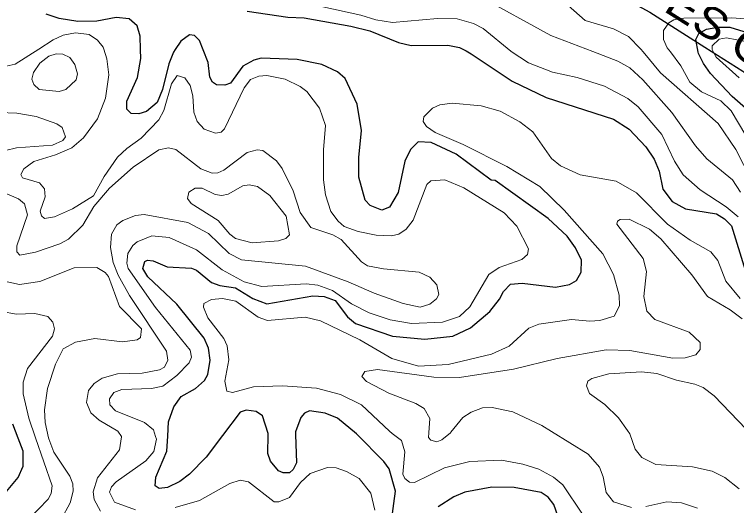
# Model space of a CAD drawing. Extents: x 473.9 to 500, y 7733.1 to 7760.8.
# Drawn here: x 483.695 to 486.475, y 7739.363 to 7741.253 of the extents above; entities that cross this region are included whole.
import ezdxf
from ezdxf.enums import TextEntityAlignment as Align

# ---------------------------------------------------------------- set-up
doc = ezdxf.new("R2010")
doc.units = 0
doc.header["$LTSCALE"] = 0.032
for name, color, linetype, lineweight in [('1', 7, 'Continuous', 25), ('2', 7, 'Continuous', 13), ('26', 7, 'Continuous', 25)]:
    doc.layers.add(name, color=color, linetype=linetype, lineweight=lineweight)

msp = doc.modelspace()

# ---------------------------------------------------------------- linework, layer by layer
at = {"layer": '1'}
for points in [[(484.3204, 7740.1374), (484.2084, 7740.2433), (484.1891, 7740.2751), (484.1969, 7740.302), (484.2073, 7740.3068), (484.2288, 7740.3041), (484.2831, 7740.2817), (484.3756, 7740.2767), (484.396, 7740.2689), (484.4528, 7740.2209), (484.4847, 7740.2091), (484.546, 7740.2007), (484.6129, 7740.1595), (484.6658, 7740.1392), (484.8439, 7740.1695), (484.8873, 7740.1671), (484.9293, 7740.1522), (484.9773, 7740.0885), (485.0073, 7740.0636), (485.1498, 7740.0146), (485.2752, 7740.0024), (485.382, 7740.0143), (485.4506, 7740.0469), (485.5253, 7740.1088), (485.5619, 7740.1567), (485.5771, 7740.1867), (485.605, 7740.214), (485.6495, 7740.2185), (485.7774, 7740.2033), (485.8315, 7740.2131), (485.8582, 7740.229), (485.8769, 7740.2609), (485.8781, 7740.3074), (485.8548, 7740.3539), (485.8232, 7740.3993), (485.7498, 7740.4679), (485.5449, 7740.6136), (485.53, 7740.6155), (485.395, 7740.7147), (485.2987, 7740.7593), (485.2492, 7740.7627), (485.2191, 7740.7326), (485.1975, 7740.6883), (485.1721, 7740.5673), (485.1384, 7740.511), (485.1086, 7740.4994), (485.0642, 7740.5177), (485.0446, 7740.5381), (485.0207, 7740.6259), (485.0209, 7740.7018), (485.0304, 7740.806), (485.0147, 7740.9073), (484.9676, 7741.0065), (484.938, 7741.0314), (484.8779, 7741.0597), (484.7828, 7741.0796), (484.6439, 7741.0844), (484.6156, 7741.0764), (484.5738, 7741.0531), (484.5269, 7740.9884), (484.5041, 7740.9806), (484.4727, 7740.9819), (484.4572, 7740.9915), (484.4472, 7741.0112), (484.4401, 7741.0674), (484.4214, 7741.1168), (484.4076, 7741.153), (484.3879, 7741.1719), (484.3687, 7741.1744), (484.3358, 7741.1495), (484.3138, 7741.1173), (484.3071, 7741.1074), (484.2891, 7741.0624), (484.2642, 7740.964), (484.2435, 7740.9139), (484.2033, 7740.8793), (484.1733, 7740.8707), (484.1437, 7740.8709), (484.1268, 7740.8883), (484.1269, 7740.9195), (484.1677, 7741.0105), (484.1814, 7741.083), (484.1804, 7741.1179), (484.1789, 7741.1697), (484.1669, 7741.2092), (484.136, 7741.2356), (484.0865, 7741.2404), (484.0115, 7741.2269), (483.9387, 7741.2253), (483.8668, 7741.2371), (483.8161, 7741.2542)], [(484.5908, 7741.2653), (484.7475, 7741.2421), (484.8099, 7741.2392), (484.9899, 7741.208), (485.063, 7741.1894), (485.1732, 7741.1452), (485.2215, 7741.1333), (485.363, 7741.1343), (485.4086, 7741.1255), (485.4335, 7741.1121), (485.4528, 7741.1017), (485.6104, 7740.9956), (485.7412, 7740.9326), (486.0011, 7740.8491), (486.0613, 7740.8113), (486.1255, 7740.7438), (486.1573, 7740.6957), (486.1765, 7740.6497), (486.1913, 7740.5797), (486.2264, 7740.5326), (486.2787, 7740.5044), (486.3973, 7740.4854), (486.4291, 7740.4658), (486.455, 7740.4391), (486.5075, 7740.2689)], [(486.5712, 7740.8381), (486.4584, 7740.9373), (486.3748, 7741.0255), (486.3472, 7741.0638), (486.3285, 7741.1026), (486.3274, 7741.108), (486.3177, 7741.1563), (486.3295, 7741.1792), (486.3592, 7741.1957), (486.4025, 7741.2042), (486.4494, 7741.2034), (486.5731, 7741.1655)], [(485.1462, 7739.304), (485.1622, 7739.4183), (485.1368, 7739.5033), (485.1164, 7739.5319), (485.0127, 7739.6373), (485.0114, 7739.6383), (484.938, 7739.6983), (484.8903, 7739.7182), (484.8306, 7739.7273), (484.8115, 7739.7186), (484.7967, 7739.702), (484.7764, 7739.6463), (484.7767, 7739.6354), (484.7802, 7739.5274), (484.7679, 7739.5009), (484.7536, 7739.4881), (484.7292, 7739.4878), (484.7117, 7739.4961), (484.6802, 7739.5339), (484.6703, 7739.5624), (484.6713, 7739.6341), (484.6714, 7739.6394), (484.6494, 7739.7075), (484.6251, 7739.725), (484.5867, 7739.7297), (484.5637, 7739.7219), (484.4957, 7739.6319), (484.4327, 7739.5486), (484.3687, 7739.483), (484.3309, 7739.4556), (484.2837, 7739.4325), (484.2511, 7739.4275), (484.2358, 7739.4381), (484.2389, 7739.4712), (484.2812, 7739.5719), (484.2847, 7739.6292), (484.288, 7739.6844), (484.3079, 7739.7424), (484.3367, 7739.7821), (484.3919, 7739.8129), (484.4258, 7739.844), (484.4395, 7739.8668), (484.4483, 7739.9219), (484.4411, 7739.9685), (484.4245, 7740.0067), (484.3204, 7740.1374)], [(483.6452, 7739.3938), (483.7086, 7739.47), (483.7279, 7739.5141), (483.7277, 7739.5719), (483.7087, 7739.622), (483.6886, 7739.6752)], [(485.8049, 7739.272), (485.7717, 7739.3671), (485.75, 7739.3952), (485.7225, 7739.4126), (485.619, 7739.4322), (485.5321, 7739.4338), (485.4293, 7739.4145), (485.3865, 7739.3959), (485.326, 7739.357)]]:
    msp.add_lwpolyline(points, dxfattribs=at)
at = {"layer": '2'}
for points in [[(486.4897, 7740.5683), (486.4592, 7740.6165), (486.3603, 7740.6973), (486.3165, 7740.7473), (486.226, 7740.8747), (486.1146, 7741.0005), (486.064, 7741.0471), (486.0174, 7741.0735), (485.9214, 7741.1098), (485.7595, 7741.1711), (485.4844, 7741.324), (485.427, 7741.3408), (485.3425, 7741.3505), (485.2552, 7741.3483), (485.1069, 7741.374), (484.9746, 7741.3699), (484.8396, 7741.3523), (484.6683, 7741.3602), (484.521, 7741.3864), (484.3712, 7741.4373), (484.3021, 7741.472), (484.1824, 7741.4988), (484.1446, 7741.5236)], [(486.6556, 7740.4401), (486.5306, 7740.6172), (486.4723, 7740.7334), (486.4045, 7740.8329), (486.1815, 7741.0278), (486.1152, 7741.109), (486.1066, 7741.1195), (486.0585, 7741.1681), (486.0007, 7741.1968), (485.8925, 7741.2295), (485.7708, 7741.337)], [(484.8173, 7741.2961), (485.0277, 7741.2499), (485.0862, 7741.2314), (485.1506, 7741.2219), (485.3233, 7741.2373), (485.3993, 7741.2355), (485.4625, 7741.2175), (485.4994, 7741.1981), (485.6058, 7741.1113), (485.6072, 7741.1102), (485.6743, 7741.0666), (485.7664, 7741.0302), (485.8618, 7741.0097), (485.9663, 7740.9767), (486.0569, 7740.929), (486.096, 7740.8967), (486.1874, 7740.7903), (486.2354, 7740.6879), (486.2699, 7740.636), (486.3346, 7740.5772), (486.4347, 7740.5117), (486.4805, 7740.4738)], [(486.5384, 7741.2332), (486.4573, 7741.2397), (486.2713, 7741.238), (486.2332, 7741.2321), (486.2137, 7741.2198), (486.1942, 7741.1905), (486.1937, 7741.1568), (486.208, 7741.1246), (486.2201, 7741.1085), (486.2598, 7741.0555), (486.2948, 7740.9917), (486.34, 7740.9549), (486.4141, 7740.9205), (486.4543, 7740.8811), (486.5394, 7740.7395)], [(484.014, 7741.1538), (483.9824, 7741.1758), (483.9302, 7741.1822), (483.8817, 7741.1724), (483.8442, 7741.1547), (483.7887, 7741.1197), (483.697, 7741.0618), (483.6625, 7741.0532)], [(486.5155, 7741.1478), (486.4358, 7741.1633), (486.4074, 7741.1578), (486.3807, 7741.1319), (486.3805, 7741.1177), (486.386, 7741.1077), (486.3966, 7741.0886), (486.4851, 7741.0091)], [(484.2227, 7739.8135), (484.2664, 7739.8222), (484.3204, 7739.863), (484.3678, 7739.9123), (484.3762, 7739.9332), (484.3712, 7739.9601), (484.2374, 7740.125), (484.1327, 7740.2751), (484.1269, 7740.2949), (484.1306, 7740.3329), (484.15, 7740.3632), (484.1676, 7740.3779), (484.2232, 7740.4003), (484.2907, 7740.3946), (484.3953, 7740.3472), (484.4945, 7740.2697), (484.5792, 7740.2233), (484.6465, 7740.205), (484.818, 7740.2154), (484.8632, 7740.2105), (484.9188, 7740.1905), (484.9919, 7740.1388), (485.0597, 7740.1046), (485.1414, 7740.0771), (485.2238, 7740.0626), (485.3429, 7740.0689), (485.4082, 7740.0901), (485.4476, 7740.1271), (485.5211, 7740.2524), (485.5612, 7740.2788), (485.6484, 7740.309), (485.6696, 7740.3286), (485.6734, 7740.3504), (485.6289, 7740.4382), (485.5798, 7740.4895), (485.425, 7740.5858), (485.352, 7740.6165), (485.2973, 7740.612), (485.2826, 7740.5984), (485.2298, 7740.4609), (485.2033, 7740.4261), (485.1746, 7740.4073), (485.1458, 7740.4004), (485.0879, 7740.4034), (485.0182, 7740.4175), (484.9645, 7740.4369), (484.9408, 7740.457), (484.9128, 7740.4944), (484.892, 7740.5586), (484.8842, 7740.6166), (484.8841, 7740.7322), (484.8921, 7740.825), (484.8691, 7740.8926), (484.8206, 7740.9558), (484.7941, 7740.9759), (484.7374, 7741.0037), (484.666, 7741.0177), (484.6354, 7741.0151), (484.6037, 7741.0023), (484.5792, 7740.9698), (484.503, 7740.8128), (484.4902, 7740.7999), (484.4683, 7740.7952), (484.4254, 7740.8112), (484.3981, 7740.8412), (484.3848, 7740.876), (484.3817, 7740.9393), (484.3716, 7740.9789), (484.3508, 7741.0086), (484.3214, 7741.0182), (484.299, 7740.9857), (484.27, 7740.8825), (484.251, 7740.8476), (484.1828, 7740.7769), (484.1267, 7740.7368), (484.0919, 7740.7034), (484.0395, 7740.6294), (483.9985, 7740.5552), (483.9183, 7740.5043), (483.849, 7740.4739), (483.8106, 7740.4679), (483.7992, 7740.4772), (483.7932, 7740.4953), (483.8128, 7740.5511), (483.8101, 7740.582), (483.7915, 7740.6052), (483.7254, 7740.6236), (483.7191, 7740.6365), (483.7302, 7740.658), (483.7689, 7740.6872), (483.8528, 7740.7121), (483.9153, 7740.7398), (483.9602, 7740.7782), (484.0143, 7740.8504), (484.045, 7740.9301), (484.0584, 7741.0202), (484.0504, 7741.0825), (484.0389, 7741.1185), (484.0361, 7741.1272), (484.014, 7741.1538)], [(486.4882, 7740.1592), (486.4331, 7740.2264), (486.4022, 7740.3062), (486.3759, 7740.3388), (486.2957, 7740.3839), (486.2092, 7740.4454), (486.0899, 7740.5663), (486.0119, 7740.6104), (485.8725, 7740.6356), (485.7969, 7740.6706), (485.763, 7740.6978), (485.6905, 7740.8015), (485.6404, 7740.8389), (485.5653, 7740.8805), (485.4914, 7740.9005), (485.38, 7740.9116), (485.3322, 7740.9047), (485.3045, 7740.8922), (485.2707, 7740.8586), (485.2681, 7740.8406), (485.2806, 7740.8217)], [(483.5667, 7740.8777), (483.7037, 7740.8732), (483.7778, 7740.8602), (483.8577, 7740.8315), (483.8788, 7740.8181), (483.8909, 7740.7812), (483.8806, 7740.7676), (483.8416, 7740.7496), (483.7028, 7740.7397), (483.6597, 7740.7296)], [(485.2806, 7740.8217), (485.3141, 7740.798), (485.4223, 7740.7519), (485.59, 7740.6672), (485.7178, 7740.5907), (485.8107, 7740.4996), (485.9603, 7740.3317), (486.0016, 7740.2516), (486.0227, 7740.1717), (486.0246, 7740.1307), (486.0038, 7740.0909), (485.9491, 7740.0751), (485.9106, 7740.0723), (485.8388, 7740.0786), (485.7133, 7740.0605), (485.6747, 7740.0446), (485.5997, 7739.9757), (485.5311, 7739.9449), (485.3645, 7739.9057), (485.2497, 7739.8986), (485.1473, 7739.9287), (485.0248, 7740), (484.8723, 7740.074), (484.8139, 7740.0876), (484.6692, 7740.0751), (484.6331, 7740.0882), (484.5472, 7740.1494), (484.4961, 7740.1591), (484.4537, 7740.1559), (484.4239, 7740.1407), (484.4219, 7740.1264), (484.4391, 7740.0846), (484.5008, 7740.0056), (484.5134, 7739.9766), (484.5199, 7739.923), (484.5047, 7739.841), (484.5128, 7739.8028), (484.5346, 7739.7973), (484.6152, 7739.8188), (484.7271, 7739.8231), (484.8579, 7739.8149), (484.9495, 7739.7902), (485.0304, 7739.7506), (485.1385, 7739.6482), (485.149, 7739.6401), (485.1848, 7739.6124), (485.1978, 7739.5687), (485.19, 7739.4834), (485.1972, 7739.4662), (485.2151, 7739.4528), (485.2355, 7739.4518), (485.35, 7739.5074), (485.4475, 7739.532), (485.5697, 7739.5367), (485.6517, 7739.5222), (485.7134, 7739.5023), (485.7706, 7739.4721), (485.8055, 7739.4428), (485.8813, 7739.3295)], [(483.5742, 7740.6012), (483.7107, 7740.5431), (483.7326, 7740.5233), (483.7448, 7740.4816), (483.7032, 7740.3615), (483.7036, 7740.3389), (483.7157, 7740.3259), (483.7752, 7740.3372), (483.8689, 7740.3698), (483.9023, 7740.3875), (483.9575, 7740.4414), (483.9999, 7740.5133), (484.0599, 7740.5836), (484.1514, 7740.6643), (484.2506, 7740.7316), (484.2874, 7740.7395), (484.3164, 7740.7332), (484.4119, 7740.6589), (484.4558, 7740.6415), (484.4779, 7740.6429), (484.5005, 7740.653)], [(484.5005, 7740.653), (484.59, 7740.7217), (484.629, 7740.7315), (484.6508, 7740.7292), (484.7032, 7740.6897), (484.7251, 7740.6593), (484.7673, 7740.5744), (484.7944, 7740.4906), (484.8352, 7740.4333), (484.921, 7740.4044), (484.9521, 7740.3863), (485.0314, 7740.3003), (485.0535, 7740.285), (485.1152, 7740.2733), (485.2523, 7740.2604), (485.2935, 7740.2413), (485.3209, 7740.2124), (485.328, 7740.1754), (485.3202, 7740.1579), (485.2939, 7740.1377), (485.2567, 7740.1267), (485.1912, 7740.1407), (485.0795, 7740.1794), (484.9791, 7740.2241), (484.815, 7740.2837), (484.5684, 7740.3083), (484.5208, 7740.3321), (484.4422, 7740.4101), (484.3626, 7740.4518), (484.1943, 7740.4823), (484.16, 7740.4788), (484.1118, 7740.4595), (484.089, 7740.4428), (484.0678, 7740.4065), (484.0642, 7740.3556), (484.0746, 7740.2984), (484.0942, 7740.2488), (484.1373, 7740.1713), (484.2805, 7739.9573), (484.2851, 7739.9219), (484.2729, 7739.8949), (484.2535, 7739.8849), (484.1867, 7739.8721), (484.0907, 7739.869), (484.0318, 7739.8527), (484.001, 7739.8323), (483.9792, 7739.8052), (483.9719, 7739.7593), (483.9882, 7739.7193), (484.0209, 7739.6905), (484.0921, 7739.6493), (484.1066, 7739.6287), (484.1063, 7739.627), (484.0986, 7739.5765), (484.0147, 7739.4697), (483.9982, 7739.4158), (484.0013, 7739.3862), (484.0253, 7739.3415)], [(485.373, 7739.6429), (485.3407, 7739.6157), (485.3211, 7739.6076), (485.298, 7739.6147), (485.2892, 7739.6239), (485.2903, 7739.6418), (485.2936, 7739.6974), (485.2721, 7739.7366), (485.2395, 7739.7554), (485.1361, 7739.7952), (485.0501, 7739.8395), (485.0318, 7739.8596), (485.0432, 7739.8788), (485.0926, 7739.8865), (485.3097, 7739.8564), (485.4077, 7739.8552), (485.6164, 7739.8874), (485.7847, 7739.9291), (485.9733, 7739.9619), (486.0639, 7739.9598), (486.23, 7739.93), (486.2773, 7739.9314), (486.3175, 7739.9431), (486.3353, 7739.9636), (486.3342, 7739.9904), (486.2919, 7740.0296), (486.1604, 7740.0781), (486.1299, 7740.1111), (486.1176, 7740.1669), (486.1279, 7740.2639), (486.1153, 7740.3131), (486.0141, 7740.4458), (486.0164, 7740.4572), (486.0266, 7740.4634), (486.0612, 7740.4642), (486.14, 7740.4268), (486.183, 7740.3886), (486.3022, 7740.2504), (486.3636, 7740.1672), (486.4509, 7740.1163), (486.497, 7740.0811)], [(483.8738, 7739.3082), (483.9087, 7739.3724), (483.9201, 7739.4177), (483.9193, 7739.4459), (483.9081, 7739.476), (483.8464, 7739.5682), (483.827, 7739.619), (483.826, 7739.6235), (483.8124, 7739.6824), (483.8108, 7739.7312), (483.8221, 7739.8134), (483.8528, 7739.9071), (483.8826, 7739.9662), (483.9294, 7739.9911), (484.0046, 7740.0054), (484.11, 7739.9927), (484.1672, 7740.0005), (484.1794, 7740.0088), (484.1833, 7740.0422), (484.0991, 7740.1287), (484.0566, 7740.2439), (484.0433, 7740.26), (484.0115, 7740.2786), (483.9241, 7740.2772), (483.7927, 7740.2249), (483.7139, 7740.213), (483.6244, 7740.2325)], [(483.8411, 7740.0146), (483.8484, 7740.0424), (483.8421, 7740.0682), (483.8233, 7740.0896), (483.7729, 7740.1019), (483.7012, 7740.0989), (483.646, 7740.1093)], [(483.7499, 7739.3106), (483.8244, 7739.3865), (483.8363, 7739.4088), (483.8397, 7739.4379), (483.7761, 7739.6229), (483.75, 7739.6989), (483.7286, 7739.7927), (483.7276, 7739.8372), (483.745, 7739.8896), (483.8411, 7740.0146)], [(486.5122, 7739.6571), (486.3892, 7739.7844), (486.3457, 7739.8165), (486.3147, 7739.8296), (486.2432, 7739.8448), (486.1678, 7739.8703), (486.1084, 7739.8777), (485.9835, 7739.8695), (485.9182, 7739.8518), (485.9029, 7739.8407), (485.8973, 7739.8233), (485.9087, 7739.7943), (485.9683, 7739.7518), (486.0198, 7739.6996), (486.0551, 7739.6514)], [(484.1611, 7739.3455), (484.0796, 7739.376), (484.0604, 7739.4136), (484.0681, 7739.434), (484.0865, 7739.4539), (484.2007, 7739.5352), (484.2306, 7739.5703), (484.2409, 7739.618), (484.2379, 7739.6286), (484.2305, 7739.6544), (484.1955, 7739.6821), (484.0834, 7739.7267), (484.0613, 7739.7507), (484.06, 7739.7737), (484.0778, 7739.7981), (484.1081, 7739.8095), (484.2227, 7739.8135)], [(486.0698, 7739.3551), (486.0007, 7739.3765), (485.9729, 7739.4133), (485.9619, 7739.4732), (485.947, 7739.5103), (485.9038, 7739.5602), (485.7622, 7739.6477), (485.7254, 7739.6705), (485.6141, 7739.7233), (485.5343, 7739.7393), (485.4969, 7739.7385), (485.4534, 7739.7217), (485.4204, 7739.7009), (485.3754, 7739.6449), (485.373, 7739.6429)], [(486.0551, 7739.6514), (486.0646, 7739.6384), (486.0851, 7739.58), (486.1106, 7739.5477), (486.1647, 7739.521), (486.3051, 7739.511), (486.3808, 7739.4945), (486.43, 7739.4706), (486.4851, 7739.4274)], [(485.0827, 7739.3446), (485.0666, 7739.4105), (485.0212, 7739.4663), (484.9726, 7739.494), (484.9335, 7739.5076), (484.8997, 7739.5094), (484.833, 7739.4863), (484.7957, 7739.4516), (484.7537, 7739.394), (484.7124, 7739.3766), (484.6943, 7739.3762), (484.5959, 7739.4539), (484.5641, 7739.4596), (484.5244, 7739.447), (484.4071, 7739.3819), (484.3132, 7739.3547)], [(486.3249, 7739.3526), (486.2633, 7739.3728), (486.207, 7739.3767), (486.1261, 7739.359)]]:
    msp.add_lwpolyline(points, dxfattribs=at)
for points in [[(483.9375, 7741.0246), (483.9273, 7741.0599), (483.908, 7741.0866), (483.8805, 7741.1004), (483.8557, 7741.1006), (483.8266, 7741.0919), (483.7923, 7741.0652), (483.7677, 7741.0291), (483.7619, 7741.0038), (483.7687, 7740.9827), (483.7893, 7740.9644), (483.8672, 7740.9566), (483.8919, 7740.9632), (483.9324, 7741.0009)], [(484.7108, 7740.3808), (484.74, 7740.3901), (484.7538, 7740.4048), (484.7406, 7740.4761), (484.6783, 7740.5563), (484.63, 7740.59), (484.5985, 7740.5972), (484.5738, 7740.5932), (484.5175, 7740.5612), (484.4933, 7740.5555), (484.4674, 7740.5592), (484.4177, 7740.5838), (484.3906, 7740.5842), (484.3655, 7740.5689), (484.3613, 7740.5438), (484.3748, 7740.5254), (484.479, 7740.4601), (484.5235, 7740.4071), (484.5461, 7740.3899), (484.6097, 7740.3738)]]:
    msp.add_lwpolyline(points, close=True, dxfattribs=at)
at = {"layer": '26'}
msp.add_lwpolyline([(484.4439, 7741.7211), (485.324, 7741.6002), (485.498, 7741.5615), (485.822, 7741.4358), (486.1412, 7741.2617), (486.3531, 7741.1271), (486.499, 7741.0345), (486.6199, 7740.9184), (487.2243, 7740.1206), (487.292, 7740.0625), (487.7514, 7739.7772)], dxfattribs=at)

# ---------------------------------------------------------------- texts
at = {"layer": '26', "width": 1.15}
msp.add_text('SERRA DOS LOPES OU ÁGUA LIMPA', height=0.12, rotation=327.887, dxfattribs=at).set_placement((486.2932, 7741.203), align=Align.CENTER)

doc.saveas('drawing.dxf')
